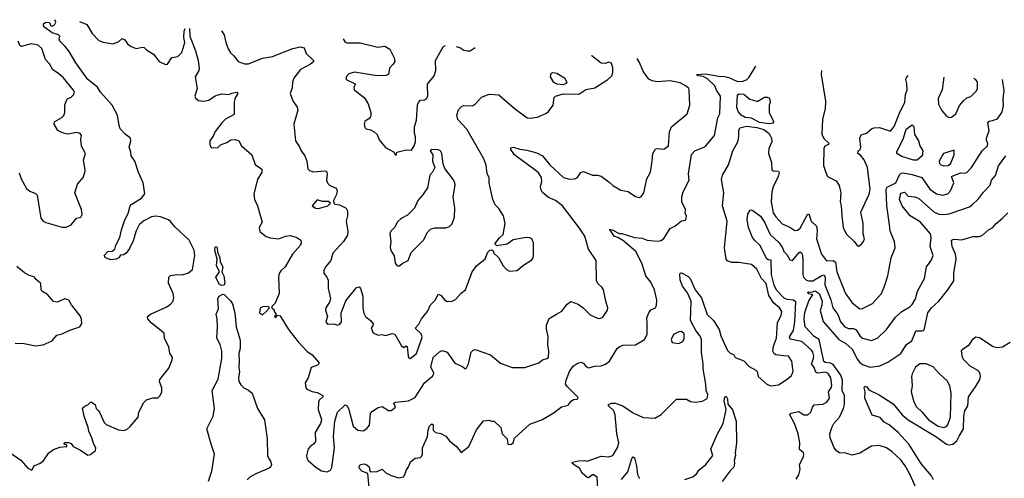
# Model space of a CAD drawing. Extents: x 1468344 to 1613994, y 525695 to 643861.
# Tile 317 of 427: x 1523390 to 1531118, y 638746 to 642344. Entities that reach past the tile are written whole.
import ezdxf

# ---------------------------------------------------------------- set-up
doc = ezdxf.new("R2010")
doc.units = 0

msp = doc.modelspace()

# ---------------------------------------------------------------- linework, layer by layer
at = {"layer": '0CON10XD'}
for points in [[(1523304.4, 638955), (1523399.5, 638889.5), (1523455, 638826.2), (1523485, 638811.2), (1523503.3, 638845), (1523545, 638861.2), (1523575, 638882), (1523620, 638945), (1523655, 638972), (1523705, 638990), (1523760, 638995), (1523760, 639005), (1523740, 639015), (1523743, 639027), (1523773, 639027), (1523795, 639020), (1523810, 638995), (1523867, 638967), (1523925, 638926.7), (1523945, 638933.3), (1523985.7, 638964.3), (1523988.8, 638985), (1523969.2, 639019.2), (1523955.6, 639065), (1523931.9, 639115), (1523928.6, 639145), (1523895.7, 639235), (1523883.8, 639296.2), (1523903.9, 639316.1), (1523925, 639323.3), (1523945, 639343.3), (1523955, 639343.8), (1523983.3, 639325), (1523990, 639295), (1524005, 639278), (1524016.9, 639265), (1524054.4, 639185), (1524069.5, 639169.5), (1524165, 639125.5), (1524205, 639120.5), (1524230.2, 639129.8), (1524258.1, 639151.9), (1524321.2, 639225), (1524326.7, 639265), (1524365, 639340), (1524385, 639361.2), (1524435, 639378.8), (1524475, 639376.7), (1524493.8, 639395), (1524505.8, 639425), (1524506, 639455), (1524488, 639505), (1524489.5, 639520.5), (1524559.7, 639610.3), (1524588, 639675), (1524590, 639695), (1524568.3, 639728.3), (1524560, 639775), (1524526, 639845), (1524523.3, 639885), (1524423.3, 639965), (1524396.4, 639996.4), (1524393.3, 640015), (1524416.7, 640035), (1524545, 640091.9), (1524575, 640111.4), (1524594.4, 640135), (1524599.5, 640165), (1524595.6, 640195), (1524557.3, 640277.3), (1524561.2, 640325), (1524573, 640337), (1524625, 640345.3), (1524665, 640342.5), (1524715, 640359.4), (1524745.6, 640385), (1524765.3, 640495), (1524759.3, 640535), (1524721.8, 640615), (1524608.3, 640718.3), (1524575, 640762.3), (1524558.2, 640775), (1524495, 640799), (1524455, 640801.7), (1524425, 640796.6), (1524365, 640766.8), (1524327.8, 640735), (1524305, 640687.5), (1524280.7, 640609.3), (1524251.1, 640548.9), (1524225, 640511.4), (1524205, 640500.8), (1524182, 640498), (1524167.5, 640475), (1524147.5, 640465), (1524105, 640460), (1524065, 640476.7), (1524053.8, 640495), (1524083.3, 640525), (1524115, 640527.5), (1524136.1, 640543.9), (1524144, 640575), (1524175.6, 640635), (1524189.2, 640695), (1524216.5, 640775), (1524241.3, 640825), (1524258.2, 640885), (1524265.6, 640895), (1524345.2, 640944.8), (1524371.9, 640978.1), (1524360, 641065), (1524322.7, 641145), (1524293.9, 641233.9), (1524264.2, 641275), (1524263.8, 641305), (1524250, 641345), (1524263.8, 641395), (1524261.2, 641415), (1524217.1, 641445), (1524179.1, 641489.1), (1524170, 641515), (1524159.1, 641595), (1524115.8, 641675), (1524025, 641776), (1524000.6, 641815), (1523925, 641874.5), (1523831.5, 642005), (1523777.9, 642095), (1523746.7, 642135), (1523704.3, 642175), (1523700, 642195), (1523705.8, 642215), (1523696, 642225), (1523645, 642240.6), (1523578.7, 642288.7), (1523577.9, 642312.1), (1523595, 642326.1), (1523623.6, 642323.6), (1523635, 642296.7), (1523645, 642292.9), (1523664, 642305), (1523674.3, 642325), (1523665.7, 642344.4)], [(1523858.9, 642331.5), (1523916.1, 642306.1), (1523960, 642235), (1524012.3, 642182.3), (1524045, 642168.8), (1524125, 642153.8), (1524167.5, 642172.5), (1524195, 642196.2), (1524215, 642186.2), (1524236.2, 642155), (1524265, 642134), (1524305, 642118.8), (1524355, 642128.8), (1524367.5, 642125), (1524385, 642106.7), (1524440, 642075), (1524485, 642016.7), (1524535, 641992.5), (1524550, 641995), (1524585, 642046.7), (1524632.5, 642055), (1524663.2, 642086.8), (1524687.8, 642165), (1524678.6, 642205), (1524680.6, 642255), (1524689.4, 642276.4)], [(1524722.8, 642274.2), (1524726.5, 642215), (1524770.6, 642100.6), (1524791.2, 642025), (1524800, 641965), (1524795.7, 641945), (1524767.8, 641895), (1524783.1, 641805), (1524766, 641745), (1524773.8, 641725), (1524795, 641711.2), (1524835, 641706.2), (1524875.9, 641714.1), (1524925, 641746), (1524975, 641763.8), (1525033, 641757), (1525055, 641768.8), (1525095, 641776), (1525102.5, 641765), (1525080, 641725), (1525073.8, 641695), (1525075, 641600), (1525005, 641564), (1524978, 641535), (1524923.4, 641466.6), (1524910, 641430), (1524883.3, 641395), (1524882.5, 641365), (1524890, 641345), (1524895, 641340), (1524945, 641342.5), (1524966.4, 641363.6), (1525015, 641380), (1525047, 641403), (1525085, 641403.3), (1525110, 641395), (1525132.5, 641355), (1525211.2, 641285), (1525238.8, 641208.8), (1525291.7, 641171.7), (1525291.2, 641145), (1525256.1, 641093.9), (1525228.8, 640975), (1525233.8, 640935), (1525256.2, 640885), (1525293.3, 640755), (1525271.2, 640715), (1525275, 640683.3), (1525325, 640644.2), (1525355.9, 640634.1), (1525425, 640624), (1525477.5, 640645), (1525515, 640650), (1525566.6, 640636.6), (1525597.5, 640615), (1525600, 640595), (1525593.3, 640575), (1525532, 640505), (1525474, 640405), (1525440, 640375), (1525427.3, 640352.7), (1525422.5, 640325), (1525426, 640195), (1525395, 640120), (1525370, 640095), (1525370, 640085), (1525387, 640067), (1525387.5, 640055), (1525402.5, 640035), (1525391.2, 640015), (1525395, 640007.5), (1525405, 640013.3), (1525412.5, 640027.5), (1525435, 640020), (1525500, 639915), (1525576.6, 639816.6), (1525645, 639744), (1525686.7, 639715), (1525738, 639655), (1525738, 639645), (1525728.8, 639635), (1525679.2, 639615), (1525654.3, 639535), (1525630.8, 639495), (1525637.5, 639455), (1525645, 639444.4), (1525685, 639428.2), (1525725, 639420.6), (1525770, 639395), (1525770, 639385), (1525741.2, 639358.8), (1525736.2, 639345), (1525734, 639285), (1525758.1, 639208.1), (1525757.1, 639195), (1525751.4, 639175), (1525710, 639105), (1525712, 639035), (1525697, 639013), (1525672.1, 638997.9), (1525655, 638976.7), (1525641.4, 638925), (1525644.2, 638905.8), (1525655, 638886), (1525715, 638833.8), (1525758.8, 638805), (1525804.1, 638795.9), (1525830.5, 638809.5), (1525839.4, 638830.6), (1525861.5, 638985), (1525854.4, 639075), (1525863.1, 639195), (1525884.2, 639265), (1525945, 639324), (1525960.8, 639315), (1525973.1, 639285), (1526006.7, 639155), (1526045, 639123.3), (1526085, 639120), (1526115, 639136.9), (1526137.2, 639162.8), (1526144.4, 639255), (1526158.3, 639271.7), (1526205, 639300.6), (1526235, 639308.9), (1526285, 639278.6), (1526305, 639279.2), (1526338.8, 639305), (1526326.7, 639335), (1526337.3, 639342.7), (1526441.2, 639355), (1526485, 639374.6), (1526497.5, 639385), (1526567.9, 639495), (1526631.7, 639548.3), (1526642, 639565), (1526642, 639575), (1526617, 639617), (1526635.8, 639695), (1526685, 639738.8), (1526705, 639748.8), (1526746.2, 639735), (1526805, 639650), (1526865, 639623.8), (1526885, 639607.5), (1526895, 639607.5), (1526913.5, 639645), (1526934.6, 639735.4), (1526949.1, 639750.9), (1526964.2, 639755.8), (1527085, 639714), (1527165, 639650.8), (1527255, 639616), (1527355.5, 639614.5), (1527465, 639652.5), (1527493.3, 639675), (1527528, 639685), (1527540, 639695), (1527542.7, 639745), (1527535.4, 639795), (1527537.6, 639857.6), (1527524.4, 639915.6), (1527525, 639947.5), (1527545, 639998.8), (1527602.5, 640035), (1527645, 640058), (1527687.9, 640112.1), (1527715, 640133.8), (1527775, 640111.2), (1527813.4, 640083.4), (1527868.3, 640028.3), (1527925, 640001.4), (1527945, 640000), (1527968.3, 640011.7), (1528004, 640065), (1528007.8, 640085), (1527992.9, 640125), (1527972.5, 640225), (1527960, 640245), (1527930.9, 640270.9), (1527918.6, 640295), (1527916, 640455), (1527855, 640543.8), (1527825.6, 640645), (1527785, 640710), (1527650.8, 640885), (1527595.8, 640925), (1527539.8, 640949.8), (1527495, 640988.6), (1527480.4, 641015), (1527477.5, 641035), (1527488.7, 641075), (1527486.7, 641106.7), (1527462.4, 641142.4), (1527433.3, 641166.7), (1527298.5, 641265), (1527274.6, 641285), (1527244.5, 641325), (1527245, 641339.2), (1527265, 641344.5), (1527315, 641328.1), (1527372, 641322), (1527449.1, 641299.1), (1527495, 641277.5), (1527552.2, 641205), (1527657.5, 641105), (1527704.4, 641094.4), (1527743.8, 641096.2), (1527765, 641103.3), (1527795, 641146.2), (1527816.1, 641153.9), (1527885, 641124.4), (1527926.1, 641123.9), (1527955, 641115.8), (1528015, 641073.1), (1528045, 641042.9), (1528107.3, 641007.3), (1528165.8, 640995.8), (1528225, 640956.7), (1528255, 640950), (1528270.8, 640959.2), (1528290, 640985), (1528312, 641095), (1528342.7, 641147.3), (1528354, 641235), (1528360, 641295), (1528379.6, 641330.4), (1528395, 641334.6), (1528445, 641329.6), (1528483.3, 641355), (1528490.9, 641465), (1528505, 641504), (1528629.2, 641605), (1528649.4, 641675), (1528644, 641795), (1528641.2, 641805), (1528622.4, 641822.4), (1528575, 641847.8), (1528495, 641865.4), (1528395, 641856), (1528355, 641863.8), (1528328.9, 641878.9), (1528285.9, 641935.9), (1528253.6, 642015), (1528235.7, 642041.1)], [(1524975.4, 642257.4), (1524995.6, 642225), (1525007.8, 642165), (1525026.5, 642115), (1525044.4, 642085), (1525071.1, 642061.1), (1525105, 642016), (1525155, 641998.1), (1525185, 641999.1), (1525295, 642043.1), (1525375, 642055.6), (1525535, 642117.5), (1525595, 642130.6), (1525622.9, 642122.9), (1525640, 642080), (1525696.2, 642025), (1525696.7, 642015), (1525672, 641995), (1525595.4, 641954.6), (1525542, 641885), (1525530.9, 641855), (1525529.7, 641810.3), (1525512.5, 641765), (1525533, 641707), (1525567.4, 641657.4), (1525573.1, 641635), (1525542.2, 641525), (1525554.4, 641395), (1525586.4, 641346.4), (1525598.6, 641315), (1525629.4, 641275), (1525643.1, 641235), (1525651.4, 641175), (1525665, 641160.8), (1525695, 641151.4), (1525785, 641158.8), (1525797.5, 641155), (1525803.9, 641133.9), (1525798.8, 641085), (1525809.3, 641059.3), (1525825, 641042.5), (1525875, 641022.5), (1525883.3, 641005), (1525877.7, 640972.3), (1525852.5, 640925), (1525856.7, 640905), (1525865, 640896.7), (1525900.8, 640890.8), (1525952.5, 640865), (1525962.5, 640845), (1525964.2, 640805), (1525954, 640765), (1525966.4, 640683.6), (1525963.8, 640655), (1525931.4, 640605), (1525847.3, 640512.7), (1525832.5, 640455), (1525791.2, 640405), (1525776.2, 640375), (1525776.7, 640355), (1525801.2, 640325), (1525811.2, 640301.2), (1525810.8, 640235), (1525816, 640215), (1525830, 640155), (1525821.2, 640128.8), (1525793.8, 640085), (1525791.2, 640065), (1525806, 640015), (1525793.8, 639975), (1525805, 639956.7), (1525855, 639958.8), (1525885, 639948.8), (1525903.9, 639956.1), (1525916.2, 639975), (1525913.3, 640045), (1525950.7, 640139.3), (1526025, 640233.8), (1526035, 640243.8), (1526055, 640248.8), (1526066, 640235), (1526084.2, 640175), (1526082.9, 640085), (1526092.7, 640042.7), (1526103.8, 640015), (1526143.3, 639985), (1526167.5, 639955), (1526148.8, 639925), (1526165, 639888.8), (1526205, 639870), (1526233.6, 639873.6), (1526265, 639866.7), (1526315, 639881.2), (1526335, 639876.7), (1526386.2, 639785), (1526405, 639773.8), (1526425, 639786.7), (1526430.7, 639780.7), (1526438.5, 639705), (1526445, 639690.8), (1526455, 639687.5), (1526504.2, 639725.8), (1526543.1, 639836.9), (1526548.2, 639855), (1526540.7, 639880.7), (1526493.8, 639925), (1526524.3, 639955.7), (1526545, 639997.5), (1526590, 640055), (1526613.4, 640106.6), (1526655, 640147.5), (1526675, 640190), (1526695, 640183.3), (1526725.8, 640145.8), (1526745, 640132.5), (1526785, 640135.6), (1526812, 640148), (1526855, 640198), (1526890, 640225), (1526942, 640365), (1526975, 640413.3), (1527045, 640467.5), (1527065, 640520), (1527080, 640535), (1527095, 640540), (1527108.3, 640528.3), (1527110, 640515), (1527148.3, 640478.3), (1527185, 640413.3), (1527210, 640385), (1527235, 640372), (1527295, 640377.5), (1527335.6, 640414.4), (1527409.7, 640460.3), (1527421.2, 640475), (1527424.2, 640495), (1527423.6, 640593.6), (1527410, 640625), (1527395, 640633.3), (1527366.1, 640636.1), (1527263.9, 640616.1), (1527216.4, 640583.6), (1527135, 640570), (1527120, 640585), (1527155, 640632.5), (1527185, 640660), (1527202, 640745), (1527186.7, 640805), (1527152.3, 640862.3), (1527122.7, 640892.7), (1527104.2, 640934.2), (1527075.8, 641065), (1527074.3, 641105), (1527058.6, 641135), (1527052.1, 641202.1), (1527033.4, 641253.4), (1526899.2, 641485), (1526830.3, 641560.3), (1526821.9, 641595), (1526835, 641636.2), (1526855, 641661.2), (1526875, 641671.2), (1526945, 641668.8), (1526966.6, 641683.4), (1527015, 641736), (1527075, 641760.8), (1527150, 641755), (1527270.3, 641650.3), (1527372.5, 641575), (1527395, 641570.8), (1527455, 641580.8), (1527525, 641611.4), (1527542, 641625), (1527578, 641675), (1527585.8, 641734.2), (1527594.5, 641745.5), (1527655, 641763.1), (1527779.3, 641760.7), (1527835, 641796.2), (1527905, 641810.8), (1528005.6, 641874.4), (1528036.7, 641905), (1528045, 641930), (1528045.9, 641965.9), (1528035, 642002.5), (1528015, 642010), (1527985, 642000), (1527955, 642003.3), (1527880.9, 642060.9), (1527878.9, 642064.7)], [(1523385, 641142.5), (1523401.2, 641095), (1523445, 641020), (1523469.5, 640999.5), (1523515, 640980), (1523527.7, 640967.7), (1523555, 640786.7), (1523574.3, 640765), (1523595, 640753.8), (1523725, 640717.5), (1523755, 640715.6), (1523795, 640735.6), (1523835, 640786.2), (1523870, 640795), (1523881.2, 640815), (1523876.2, 640855), (1523822, 640985), (1523844, 641055), (1523888, 641105), (1523902, 641145), (1523903.8, 641165), (1523890.4, 641245), (1523905.6, 641295.6), (1523875, 641352.5), (1523870, 641405), (1523874.2, 641435), (1523865, 641451.2), (1523838.8, 641458.8), (1523765.8, 641445.8), (1523725.5, 641455.5), (1523690, 641475), (1523660, 641525), (1523660, 641535), (1523665, 641546.7), (1523722.1, 641577.9), (1523737, 641593), (1523744.4, 641615), (1523745.8, 641675), (1523753.8, 641705), (1523765.8, 641724.2), (1523795, 641736), (1523812.5, 641755), (1523819.2, 641775), (1523810, 641795), (1523735, 641889.2), (1523695, 641923.3), (1523650.6, 641950.6), (1523625, 641998.8), (1523593.1, 642033.1), (1523565, 642118.6), (1523535, 642145.5), (1523480, 642155), (1523405, 642132.9), (1523391.5, 642141.5), (1523377.8, 642175)], [(1525929.2, 642194.1), (1525945, 642167.5), (1525961.7, 642161.7), (1526062, 642162), (1526202.3, 642127.7), (1526255, 642135.7), (1526295, 642113.8), (1526330, 642045), (1526333.6, 642016.4), (1526322.5, 641995), (1526293.8, 641965), (1526284, 641915), (1526265, 641906.7), (1526195, 641904.4), (1526018.3, 641931.7), (1525975, 641920), (1525953.8, 641895), (1525953.3, 641875), (1526017.5, 641845), (1526022.5, 641835), (1526013.3, 641815), (1526015, 641793.3), (1526093.2, 641733.2), (1526124.3, 641684.3), (1526146, 641615), (1526146.2, 641595), (1526140, 641575), (1526100, 641545), (1526093.3, 641525), (1526099.3, 641499.3), (1526109.3, 641489.3), (1526145, 641481.2), (1526172.5, 641465), (1526195, 641442.5), (1526211.7, 641401.7), (1526262.3, 641342.3), (1526330, 641305), (1526331.7, 641291.7), (1526345, 641280), (1526350, 641305), (1526425, 641322.5), (1526465, 641320), (1526487.5, 641355), (1526497.5, 641385), (1526496.7, 641425), (1526488.8, 641455), (1526490, 641505), (1526505.8, 641555), (1526513.9, 641676.1), (1526520, 641695), (1526535, 641712.5), (1526567.5, 641715), (1526583.9, 641726.1), (1526593.8, 641745), (1526590.8, 641839.2), (1526643.3, 641905), (1526657.1, 641945), (1526654.5, 642025.5), (1526715, 642132.5), (1526731.6, 642140.8)], [(1526817.4, 642135.1), (1526845, 642126), (1526875.9, 642105.9), (1526905, 642098.8), (1526925, 642101.2), (1526964, 642125.4)], [(1526134.5, 638675), (1526122.5, 638785), (1526075, 638803.5), (1526055.7, 638825), (1526055, 638837.5), (1526065, 638854), (1526095, 638860), (1526115, 638853.1), (1526134.3, 638835), (1526137.5, 638805), (1526145, 638797.5), (1526195, 638799.2), (1526235, 638816.7), (1526265, 638790), (1526305, 638767.5), (1526365, 638750.6), (1526401.7, 638758.3), (1526414, 638775), (1526422.7, 638807.3), (1526441.2, 638835), (1526456.7, 638875), (1526495, 638903.8), (1526535, 638910), (1526545, 638917.5), (1526551.2, 638935), (1526552.5, 638985), (1526592, 639075), (1526596, 639125), (1526608, 639155), (1526625, 639173.3), (1526635.7, 639165), (1526636.2, 639125), (1526654.5, 639104.5), (1526695, 639097.5), (1526735, 639075.8), (1526765, 639040.8), (1526818, 638995), (1526855, 638950), (1526914.4, 638995.6), (1526975, 639126), (1527031.7, 639198.3), (1527073, 639203), (1527093.9, 639193.9), (1527115, 639193.3), (1527167.5, 639145), (1527177.5, 639095), (1527217.5, 639055), (1527222.5, 639015), (1527245, 639012.5), (1527262.5, 639025), (1527275, 639060), (1527395, 639171.4), (1527495, 639208.6), (1527585, 639262.9), (1527641.7, 639308.3), (1527695, 639318.8), (1527718.3, 639351.7), (1527737.5, 639365), (1527765, 639367.5), (1527772.5, 639375), (1527768.8, 639385), (1527686.2, 639466.2), (1527675.6, 639485.6), (1527680.5, 639515), (1527706.9, 639585), (1527733.5, 639626.5), (1527765, 639647.1), (1527795, 639656.2), (1527815, 639648.8), (1527835, 639623.8), (1527855, 639613.1), (1527905, 639625.7), (1527955, 639627.5), (1527989.1, 639640.9), (1528018.6, 639665), (1528080.8, 639765), (1528095, 639778), (1528125, 639790), (1528225, 639792.5), (1528293.3, 639835), (1528314, 639875), (1528314.2, 639964.2), (1528312, 640005), (1528328, 640045), (1528345, 640068), (1528380, 640085), (1528389.2, 640105), (1528390, 640145), (1528372.9, 640225), (1528344.4, 640285), (1528305.6, 640335), (1528273.8, 640435), (1528226.4, 640525), (1528128.7, 640608.7), (1528086.2, 640636.2), (1528055.6, 640645), (1528020, 640700), (1528045, 640694.2), (1528095, 640666.5), (1528117.1, 640667.1), (1528216.7, 640636.7), (1528275, 640630), (1528315, 640614.6), (1528395, 640607.8), (1528425, 640612.9), (1528445, 640628), (1528496.7, 640705), (1528532.5, 640725), (1528585, 640766.7), (1528615, 640772.5), (1528622.5, 640785), (1528623.3, 640805), (1528613.8, 640825), (1528616.2, 640855), (1528587.5, 640915), (1528587.1, 640955), (1528597.5, 640995), (1528644.4, 641085), (1528638.9, 641135), (1528663.4, 641286.6), (1528688.6, 641315), (1528761.2, 641345), (1528775, 641356), (1528843.1, 641435), (1528870.5, 641575), (1528885.6, 641605), (1528891.4, 641745), (1528860.5, 641790.5), (1528846.5, 641826.5), (1528790, 641880), (1528755, 641898.2), (1528714.2, 641905), (1528706.2, 641915), (1528775, 641919.6), (1528875, 641900.9), (1528925, 641900), (1528955, 641892), (1529025, 641858.6), (1529065, 641862.5), (1529095, 641873.1), (1529115, 641892.2), (1529167.7, 641979.7)], [(1527655, 641834.4), (1527607.8, 641837.8), (1527581.5, 641851.5), (1527556.2, 641895), (1527562.5, 641925), (1527575, 641931.2), (1527605, 641926), (1527667, 641887), (1527683.8, 641855), (1527677.3, 641842.7), (1527655, 641834.4)], [(1529683.7, 641945.7), (1529681.9, 641915), (1529715.6, 641705), (1529713.1, 641645), (1529692.2, 641565), (1529687.1, 641445), (1529701.1, 641411.1), (1529740, 641375), (1529737.5, 641365), (1529708.8, 641351.2), (1529700.8, 641335), (1529700.3, 641200.3), (1529715, 641152.5), (1529730, 641115), (1529799.1, 641079.1), (1529823.2, 641043.2), (1529835.7, 640985.7), (1529829.2, 640915), (1529839.2, 640885), (1529841.9, 640805), (1529854.4, 640715), (1529868.8, 640678.8), (1529880.5, 640660.5), (1529940, 640605), (1529965, 640570), (1529975, 640567.5), (1529995, 640580), (1530013.8, 640605), (1530020, 640625), (1530010.6, 640665), (1530010.5, 640745), (1529991.4, 640835), (1530058.2, 640975), (1530066, 641015), (1530045.6, 641185), (1530018, 641245), (1529990.6, 641280.6), (1529967.5, 641295), (1529972.5, 641315), (1529985.8, 641324.2), (1529993.6, 641345), (1529983.2, 641415), (1529995, 641440.5), (1530037.5, 641455), (1530075, 641488.9), (1530095, 641496.1), (1530137.8, 641497.8), (1530225, 641470.8), (1530254.6, 641505.4), (1530301.8, 641625), (1530336.4, 641695), (1530343.6, 641756.4), (1530355.4, 641795), (1530354.4, 641845), (1530345.8, 641875), (1530349.2, 641885), (1530364.7, 641906.8)], [(1527929.2, 638665), (1527923.3, 638755), (1527895, 638773.8), (1527885, 638773.8), (1527855, 638750), (1527845, 638752.5), (1527805, 638787.5), (1527785, 638826.2), (1527741.2, 638851.2), (1527727.5, 638865), (1527728.3, 638871.7), (1527775.9, 638884.1), (1527825, 638886), (1527845, 638880), (1527955, 638919.6), (1528015.6, 638914.4), (1528045, 638926.2), (1528085, 638991.2), (1528093.3, 639025), (1528076.1, 639096.1), (1528063.6, 639245), (1528052.7, 639275), (1528013.1, 639315), (1528012, 639325), (1528035.5, 639334.5), (1528065, 639335.4), (1528125, 639314.4), (1528205, 639260.6), (1528285, 639224), (1528375, 639218), (1528425, 639246.7), (1528545, 639366.7), (1528625, 639367.5), (1528655, 639350), (1528695, 639342.5), (1528748.3, 639351.7), (1528786.6, 639373.4), (1528790.8, 639405), (1528778.8, 639435), (1528775.8, 639484.2), (1528754, 639605), (1528754.6, 639645), (1528742.6, 639732.6), (1528741.9, 639835), (1528732.1, 639862.1), (1528698.1, 639905), (1528655.9, 639985), (1528660.9, 640135), (1528632.7, 640202.7), (1528591.9, 640255), (1528573.4, 640303.4), (1528572.2, 640347.8), (1528575, 640356), (1528585, 640357.5), (1528635, 640332), (1528654, 640315), (1528691.3, 640225), (1528741.8, 640161.8), (1528785, 640032.5), (1528835, 639984.4), (1528879.6, 639915), (1528894.1, 639865), (1528945, 639748.8), (1528965, 639730), (1528996, 639716), (1529005, 639693.3), (1529075, 639667.5), (1529115, 639622.5), (1529167.5, 639595), (1529177.5, 639585), (1529186.7, 639545), (1529255, 639483.8), (1529285, 639471.4), (1529345, 639480.8), (1529415, 639524), (1529447.6, 639552.4), (1529460.6, 639585), (1529451.4, 639665), (1529423.8, 639705), (1529385, 639706.2), (1529325, 639714.2), (1529313, 639723), (1529302.5, 639745), (1529305.9, 639784.1), (1529331.5, 639845), (1529338.7, 639965), (1529367.9, 640025), (1529371.2, 640055), (1529352.9, 640085), (1529310.7, 640120.7), (1529269.9, 640179.9), (1529248.4, 640275), (1529212.1, 640315), (1529175, 640386.2), (1529135, 640424), (1529035, 640438.9), (1528978.3, 640438.3), (1528945, 640452), (1528934.3, 640465), (1528923.4, 640555), (1528942.5, 640765), (1528905.5, 640885), (1528916.5, 640985), (1528899.7, 641089.7), (1528907.1, 641125), (1528954.6, 641205), (1528986.9, 641315), (1529026.8, 641385), (1529034, 641425), (1529034, 641476), (1529041.5, 641495), (1529095, 641508.7), (1529175, 641497.5), (1529231.7, 641481.7), (1529272.5, 641452.5), (1529291.1, 641415), (1529293.3, 641385), (1529270, 641335), (1529266.9, 641295), (1529291.8, 641225), (1529295, 641167.5), (1529305, 641158), (1529345, 641155.7), (1529351.9, 641145), (1529344.6, 641115), (1529305, 641033.8), (1529293.8, 640995), (1529289.1, 640915), (1529305, 640829.4), (1529325, 640797.5), (1529375, 640743.5), (1529436.3, 640716.3), (1529475, 640690.8), (1529495, 640693.3), (1529515, 640709.4), (1529555, 640781.4), (1529575, 640816.2), (1529585, 640820), (1529602.5, 640765), (1529644.2, 640724.2), (1529650.9, 640689.1), (1529645.6, 640625), (1529684.7, 640504.7), (1529722.9, 640452.9), (1529775, 640454.2), (1529792.8, 640442.8), (1529803.3, 640365), (1529871.8, 640195), (1529923.7, 640123.7), (1529985, 640077.1), (1530005, 640077.5), (1530085, 640117.5), (1530154.5, 640195.5), (1530179.2, 640255), (1530204.3, 640335.7), (1530231.4, 640475), (1530260.8, 640555), (1530257.5, 640605), (1530221.9, 640685), (1530216.5, 640735), (1530195.3, 640884.7), (1530191.1, 641015), (1530198.4, 641031.6), (1530268.1, 641065), (1530295, 641128.3), (1530305, 641138), (1530325, 641142), (1530395, 641128.9), (1530471.5, 641105), (1530535, 641013.6), (1530585, 640978.1), (1530635, 640968.6), (1530675, 640978.6), (1530695, 641002.5), (1530721.4, 641065), (1530703.8, 641115), (1530775, 641143.4), (1530805, 641140), (1530825, 641145.6), (1530861.1, 641185), (1530945.3, 641314.7), (1530985.5, 641355), (1530988.1, 641375), (1530978.5, 641395), (1530978.2, 641415), (1531000, 641475), (1530988.9, 641535), (1531000.5, 641549.5), (1531025.9, 641554.1), (1531064.5, 641565.5), (1531099.5, 641615), (1531111.5, 641665), (1531109.4, 641725), (1531117.5, 641785), (1531104.5, 641874.2)], [(1530642.7, 641894.5), (1530631.2, 641795), (1530598, 641725), (1530602.3, 641682.3), (1530626.2, 641635), (1530665, 641586.7), (1530685, 641576.7), (1530705, 641580), (1530738.8, 641605), (1530768, 641672), (1530800.3, 641709.7), (1530825, 641731.2), (1530855, 641742), (1530900.8, 641785), (1530906.9, 641805), (1530907.5, 641857.5), (1530895, 641873.8), (1530878.9, 641884.1)], [(1529273.8, 641526.2), (1529197.3, 641537.3), (1529135, 641571.1), (1529085, 641578.3), (1529054.2, 641595), (1529029.2, 641625), (1529019.6, 641655), (1529025.6, 641755), (1529036.9, 641763.1), (1529075, 641758.9), (1529120.5, 641720.5), (1529175, 641705.6), (1529185, 641705.8), (1529235, 641736.2), (1529256.4, 641736.4), (1529275, 641727.5), (1529281.2, 641695), (1529273.3, 641675), (1529272.9, 641615), (1529306.4, 641546.4), (1529305, 641532.5), (1529273.8, 641526.2)], [(1530405, 641242.6), (1530315, 641270.8), (1530274.2, 641295), (1530275, 641306.7), (1530328.5, 641415), (1530348.8, 641485), (1530395, 641518.8), (1530407.5, 641507.5), (1530414.7, 641444.7), (1530445.6, 641395), (1530454.4, 641355), (1530478.6, 641315), (1530473.6, 641275), (1530435, 641243), (1530405, 641242.6)], [(1526365, 640410), (1526397.5, 640435), (1526440, 640455), (1526462.1, 640517.9), (1526558.6, 640615), (1526595, 640678.8), (1526615, 640701.2), (1526649.5, 640710.5), (1526735, 640710.8), (1526765, 640720.8), (1526785, 640743.3), (1526801.9, 640795), (1526804.4, 640865.6), (1526793.3, 640955), (1526809.4, 641045), (1526805.6, 641065), (1526795, 641087.5), (1526726.1, 641176.1), (1526713.6, 641213.6), (1526703.3, 641295), (1526693.3, 641315), (1526675, 641323.8), (1526625, 641326.7), (1526613.3, 641315), (1526632.5, 641285), (1526630, 641235), (1526647.5, 641185), (1526630.7, 641149.3), (1526610, 641125), (1526590, 641025), (1526552.3, 640967.7), (1526515, 640926.7), (1526490, 640865), (1526435, 640812), (1526383.8, 640785), (1526355, 640758.8), (1526332, 640715), (1526303.8, 640685), (1526296, 640665), (1526304, 640605), (1526298.3, 640558.3), (1526304.2, 640534.2), (1526330.5, 640490.5), (1526337.5, 640435), (1526350, 640415), (1526365, 640410)], [(1530645, 641198.5), (1530675, 641200), (1530695, 641214.3), (1530705, 641231.2), (1530723.8, 641283.8), (1530725, 641320), (1530642, 641295), (1530607.5, 641235), (1530610, 641215), (1530620, 641205), (1530645, 641198.5)], [(1529485, 638738.8), (1529506.8, 638773.2), (1529515.8, 638815), (1529510, 638855), (1529542, 638915), (1529544, 638935), (1529541.2, 638945), (1529511.5, 638971.5), (1529513.8, 639025), (1529500.8, 639095), (1529471.6, 639175), (1529435.6, 639245), (1529445, 639257.5), (1529505, 639271.2), (1529545, 639243.1), (1529575.3, 639244.7), (1529601.1, 639265), (1529611.8, 639305), (1529625, 639322.3), (1529695, 639328.8), (1529725, 639343.3), (1529747.6, 639375), (1529739.5, 639425), (1529760.3, 639455), (1529763.5, 639475), (1529755.8, 639535), (1529735, 639568.8), (1529715, 639577.8), (1529655, 639570), (1529638.3, 639578.3), (1529626.9, 639615), (1529605.3, 639645), (1529622, 639685), (1529624, 639705), (1529616.7, 639735), (1529605, 639752.7), (1529529.8, 639819.8), (1529438.4, 639838.4), (1529431.7, 639855), (1529463.3, 639905), (1529475.2, 639975), (1529481.3, 640131.3), (1529465, 640143.3), (1529415, 640149.5), (1529390, 640160), (1529331.2, 640221.2), (1529312, 640262), (1529291, 640345), (1529288.9, 640458.9), (1529265, 640461.4), (1529250.9, 640470.9), (1529201.7, 640571.7), (1529157.8, 640615), (1529140.6, 640640.6), (1529110.4, 640715), (1529100.6, 640775), (1529105, 640817.5), (1529125, 640850), (1529135, 640852.5), (1529145, 640846.7), (1529205, 640802.5), (1529235, 640757.1), (1529279.9, 640659.9), (1529350.8, 640595), (1529377.6, 640555), (1529387.1, 640525), (1529411.4, 640501.4), (1529435, 640460.5), (1529455, 640454.5), (1529505, 640514.3), (1529515, 640522.5), (1529526.7, 640515), (1529535.3, 640495.3), (1529537.6, 640455), (1529536, 640345), (1529543.4, 640323.4), (1529565, 640301.2), (1529585, 640294.7), (1529615, 640296.4), (1529685, 640338), (1529705, 640342.5), (1529711.7, 640321.7), (1529710, 640265), (1529756.5, 640146.5), (1529773.4, 640085), (1529812.5, 640032.5), (1529833, 639973), (1529865.8, 639935), (1529895, 639922.5), (1529935, 639922.1), (1529955, 639912.1), (1529985, 639863.5), (1530005, 639845.5), (1530075, 639826.7), (1530123.6, 639846.4), (1530195, 639913.8), (1530265, 640010), (1530314.6, 640055.4), (1530377.6, 640092.4), (1530395, 640109.5), (1530422.7, 640155), (1530436, 640215), (1530492.5, 640315), (1530507.5, 640405), (1530544.7, 640455.3), (1530558.8, 640495), (1530536.8, 640565), (1530544.8, 640635), (1530539.8, 640665), (1530457.5, 640757.5), (1530380, 640805), (1530316.9, 640885), (1530296.9, 640933.1), (1530305, 640983.3), (1530335, 640992.5), (1530365, 640960), (1530415, 640954.5), (1530445, 640942.9), (1530565, 640836.8), (1530605, 640818), (1530645, 640816), (1530685, 640822.1), (1530845, 640875.6), (1530865, 640892.5), (1530915, 640938.5), (1530955, 640992.1), (1531006.9, 641045), (1531017.1, 641085), (1531049.3, 641120.7), (1531071.7, 641198.3), (1531129.5, 641275)], [(1525735, 640862.5), (1525810, 640885), (1525830, 640905), (1525815, 640917.5), (1525767, 640917), (1525725, 640930), (1525686.7, 640885), (1525713.3, 640865), (1525735, 640862.5)], [(1530438.2, 638645), (1530375.5, 638785), (1530341.2, 638845), (1530305, 638891.1), (1530238.1, 638955), (1530195, 638985.6), (1530135, 639002.5), (1530075, 638997.3), (1529985, 638944.5), (1529925, 638928), (1529875, 638943.8), (1529825, 638946), (1529805, 638958.8), (1529783.8, 638985), (1529752.9, 639065), (1529750, 639095), (1529764, 639145), (1529780, 639175), (1529824.7, 639225.3), (1529857.3, 639292.7), (1529865.2, 639325), (1529865, 639396.7), (1529845.3, 639435.3), (1529848.5, 639515), (1529835.2, 639555), (1529775, 639638.1), (1529755, 639649), (1529713.8, 639653.8), (1529701.8, 639661.8), (1529665.7, 639835.7), (1529625, 639858.8), (1529555, 639935.8), (1529547.5, 639995), (1529553.7, 640046.3), (1529585, 640138.8), (1529616.7, 640185), (1529585, 640194.2), (1529574.3, 640205), (1529585, 640210), (1529605, 640205.8), (1529635, 640216.2), (1529665, 640195.4), (1529688.5, 640135), (1529687.3, 640105), (1529673.9, 640063.9), (1529697.4, 639977.4), (1529820.4, 639835), (1529873.3, 639805), (1529925, 639760.5), (1529965, 639679.2), (1529984.7, 639655), (1530005, 639640.3), (1530065, 639619.3), (1530141.7, 639628.3), (1530205, 639658.1), (1530306.7, 639725), (1530352, 639795), (1530392.5, 639825), (1530425, 639902.5), (1530475, 639902), (1530490.5, 639909.5), (1530519.4, 640045), (1530546.4, 640083.6), (1530604.2, 640135), (1530676, 640225), (1530722.5, 640295), (1530722.9, 640355), (1530739.3, 640469.3), (1530734.4, 640505), (1530709.4, 640565), (1530703.3, 640615), (1530725, 640622), (1530785, 640616.7), (1530845, 640636.3), (1530875, 640643.9), (1530925, 640644.5), (1530947.1, 640652.9), (1530995, 640696.4), (1531027.5, 640715), (1531054.6, 640745.4), (1531105, 640786), (1531145, 640828.8)], [(1524975, 640258.7), (1524955, 640269.1), (1524930, 640325), (1524957.5, 640365), (1524934.6, 640414.6), (1524940.6, 640465), (1524922.5, 640535), (1524925, 640563.3), (1524935, 640563.8), (1524939.4, 640555), (1524942.5, 640522.5), (1524962, 640475), (1524964.3, 640445), (1524983.8, 640405), (1524977.5, 640365), (1524991.4, 640335), (1525000.9, 640280.9), (1524995, 640261.9), (1524975, 640258.7)], [(1523356, 639806), (1523425, 639804.3), (1523515, 639786), (1523575, 639794), (1523645, 639824.2), (1523680.6, 639869.4), (1523725, 639879.2), (1523785, 639909.2), (1523862.5, 639935), (1523878.3, 639961.7), (1523875.7, 639995.7), (1523865, 640020), (1523796.7, 640106.7), (1523775, 640143.8), (1523745, 640153.8), (1523685, 640129.2), (1523655, 640132.5), (1523609.5, 640189.5), (1523564.4, 640215), (1523559.1, 640225), (1523557.5, 640275), (1523518.8, 640305), (1523505, 640327.5), (1523465, 640337.1), (1523427.2, 640357.2), (1523368.3, 640408.3)], [(1524872.9, 638725), (1524897.3, 638802.7), (1524918.9, 638935), (1524892.7, 639015), (1524860.3, 639135), (1524908, 639235), (1524918.2, 639295), (1524901.2, 639435), (1524949.2, 639525), (1524975.9, 639685), (1524975.7, 639745), (1524962.9, 639795), (1524937.5, 639845), (1524943.3, 639935), (1524941.4, 639995), (1524932.9, 640035), (1524950.5, 640075), (1524945, 640157.5), (1524956, 640175), (1524985, 640190.8), (1524995, 640189.6), (1525045, 640138.8), (1525060, 640115), (1525079.1, 640045), (1525090.4, 639935), (1525120.8, 639830.8), (1525119.5, 639765), (1525109.6, 639725), (1525114.1, 639665), (1525110, 639615), (1525116.2, 639585), (1525107.5, 639535), (1525110.4, 639505), (1525125, 639478.6), (1525150.6, 639455), (1525187, 639437), (1525214.7, 639414.7), (1525255.6, 639295), (1525312, 639205), (1525332.9, 639055), (1525335.6, 638925.6), (1525343, 638903), (1525360, 638880), (1525366.2, 638855), (1525361.2, 638835), (1525348.8, 638825), (1525245, 638782.5), (1525195.9, 638754.1), (1525175.9, 638734.1)], [(1525295, 640030), (1525325.8, 640054.2), (1525350, 640085), (1525340, 640095), (1525295, 640090.8), (1525277.7, 640082.3), (1525273.8, 640045), (1525295, 640030)], [(1528565, 639804.2), (1528595, 639819.2), (1528606.7, 639843.3), (1528605, 639880), (1528585, 639897.5), (1528563.3, 639896.7), (1528522, 639875), (1528504, 639835), (1528511.7, 639811.7), (1528565, 639804.2)], [(1530562.9, 638735), (1530547.5, 638765), (1530470.8, 638855), (1530444.7, 638895), (1530370.5, 639010.5), (1530284.5, 639105), (1530215, 639165.5), (1530175, 639187.8), (1530142.9, 639222.9), (1530082.3, 639242.3), (1530023.5, 639375), (1530027.5, 639425), (1530019.5, 639455), (1530025, 639470), (1530040, 639465), (1530055, 639440), (1530135, 639401.2), (1530245, 639329.6), (1530317.3, 639245), (1530363.8, 639205), (1530582, 639075), (1530665, 639014.2), (1530685, 639008), (1530715, 639014.7), (1530745, 639040), (1530764, 639076), (1530799, 639135), (1530802, 639235), (1530809, 639275), (1530832, 639315), (1530837.2, 639385), (1530893.5, 639465), (1530922.9, 639515), (1530931.8, 639545), (1530929.5, 639565), (1530915, 639588.6), (1530850.6, 639625), (1530801.1, 639675), (1530791.1, 639695), (1530782.4, 639747.6), (1530795, 639762.5), (1530845.8, 639795), (1530872.1, 639837.9), (1530895, 639855.8), (1530925, 639850.5), (1531031.5, 639781.5), (1531061.4, 639771.4), (1531105, 639776.5), (1531165.4, 639814.6)], [(1530645, 639143.6), (1530665, 639152.5), (1530674.2, 639165), (1530696.7, 639225), (1530702.2, 639415), (1530690.9, 639470.9), (1530670.3, 639510.3), (1530607.4, 639567.4), (1530561.2, 639621.2), (1530505, 639645.4), (1530455, 639644.4), (1530422, 639618), (1530394.5, 639565.5), (1530390.6, 639545), (1530395.3, 639475), (1530387.9, 639425), (1530408.5, 639345), (1530428, 639308), (1530475, 639264.3), (1530524.4, 639205), (1530598.6, 639155), (1530645, 639143.6)], [(1528612, 638738), (1528675, 638756.7), (1528705.8, 638785), (1528720.5, 638809.5), (1528775.8, 638855), (1528830, 638925), (1528815.7, 638975), (1528865, 639091.2), (1528911.2, 639175), (1528935.5, 639285), (1528920.6, 639355), (1528925, 639384), (1528935, 639389.4), (1528945, 639370), (1528949.2, 639329.2), (1528985, 639283.6), (1529014.5, 639194.5), (1529016.2, 639025), (1529005.5, 638945), (1529007.9, 638925), (1528997.1, 638885), (1529001.8, 638865), (1528995.4, 638834.6), (1528966.2, 638805), (1528905, 638720)], [(1528113.3, 638736.7), (1528164.1, 638795.9), (1528195, 638900.8), (1528205, 638913.8), (1528215, 638907.5), (1528231.9, 638845), (1528239.5, 638775), (1528255.5, 638745.5)]]:
    msp.add_lwpolyline(points, dxfattribs=at)

doc.saveas('drawing.dxf')
